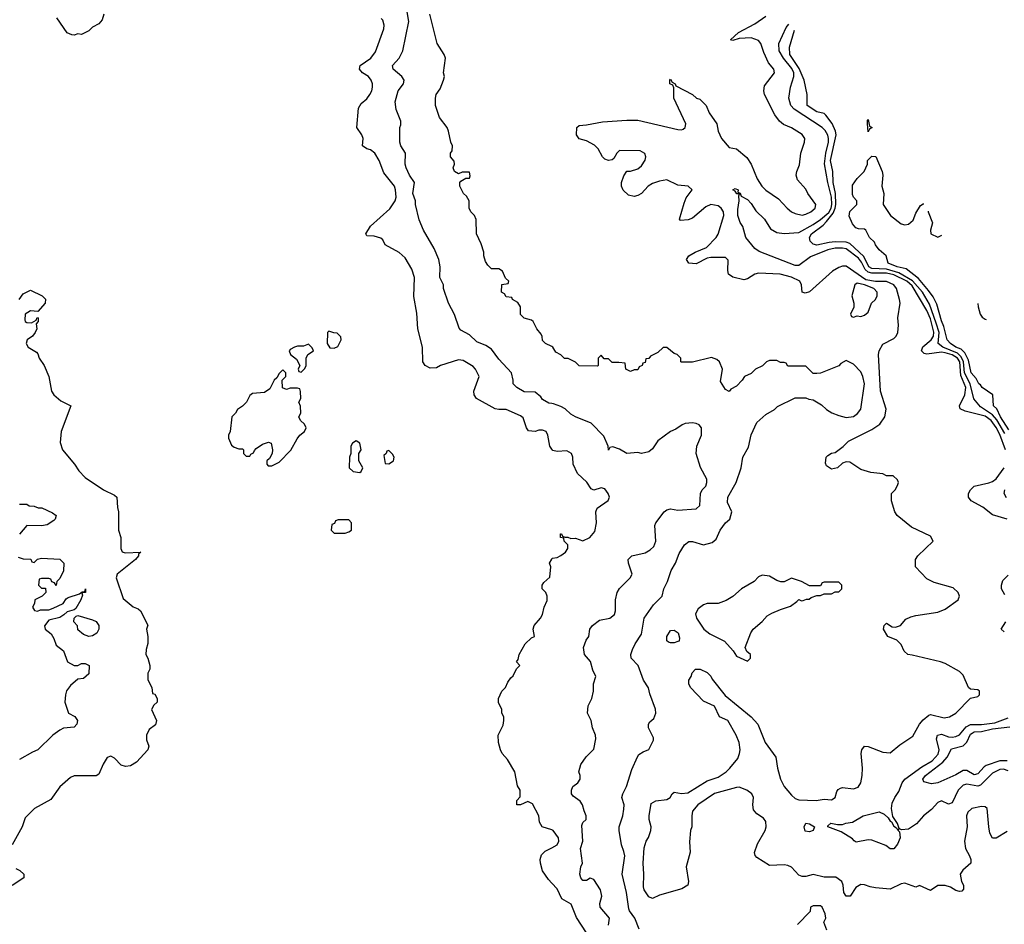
# Model space of a CAD drawing. Header units: inches. Extents: x 2348352 to 2479776, y 460422 to 613655.
# Tile 311 of 590: x 2387091 to 2392474, y 582857 to 587800. Entities that reach past the tile are written whole.
import ezdxf

# ---------------------------------------------------------------- set-up
doc = ezdxf.new("R2010")
doc.units = ezdxf.units.IN
doc.header["$MEASUREMENT"] = 0
doc.layers.add('C3588', color=7, linetype='Continuous')
doc.layers.add('C3598', color=7, linetype='Continuous')

msp = doc.modelspace()

# ---------------------------------------------------------------- linework, layer by layer
at = {"layer": 'C3588', "color": 4}
for points, elevation in [([(2390000, 585702.3), (2389984.1, 585704.1), (2389950, 585724), (2389939.5, 585739.5), (2389910, 585764), (2389850, 585766.6), (2389808.7, 585790), (2389789, 585810), (2389789, 585830), (2389779.3, 585870), (2389710, 585944), (2389670, 585999), (2389639.3, 586019.3), (2389590, 586039), (2389550, 586078), (2389503.1, 586103.1), (2389494.6, 586114.6), (2389468.9, 586188.9), (2389435.3, 586250), (2389408.7, 586330), (2389408, 586350), (2389389, 586390), (2389389.3, 586450), (2389382, 586490), (2389358, 586550), (2389299.3, 586650), (2389274.6, 586705.4), (2389255.3, 586790), (2389255.3, 586810), (2389241.2, 586850), (2389249, 586910), (2389222, 586950), (2389204, 586990), (2389199.3, 587010), (2389201.2, 587070), (2389175.3, 587110), (2389168.7, 587130), (2389168.7, 587210), (2389174.6, 587225.4), (2389174.6, 587245.4), (2389148.9, 587308.9), (2389144, 587350), (2389161.2, 587410), (2389189.2, 587450), (2389192.7, 587470), (2389181.2, 587490), (2389132.7, 587530), (2389129.3, 587550), (2389166, 587590), (2389185.2, 587630), (2389219.3, 587790), (2389199, 587910)], 112), ([(2387551.3, 587830), (2387542, 587798), (2387523.6, 587776.4), (2387490, 587758), (2387470, 587738), (2387430, 587718), (2387410, 587722), (2387390, 587715.3), (2387376.4, 587716.4), (2387350, 587728), (2387294, 587810)], 116), ([(2390000, 586013), (2389966, 586030), (2389950, 586046), (2389948.4, 586068.4), (2389942, 586082), (2389918, 586110), (2389898, 586150), (2389890, 586158), (2389849.1, 586169.1), (2389830, 586188), (2389828.7, 586230), (2389814.6, 586254.6), (2389786, 586270), (2389782, 586282), (2389750, 586286), (2389742, 586302), (2389726, 586310), (2389727.3, 586352.7), (2389762, 586358), (2389766, 586370), (2389747.3, 586387.3), (2389730, 586426), (2389710, 586438), (2389670, 586438), (2389650, 586458), (2389638, 586478), (2389628.7, 586510), (2389628.7, 586530), (2389614.6, 586574.6), (2389589.1, 586629.1), (2389587.3, 586707.3), (2389578, 586730), (2389558, 586750), (2389548, 586770), (2389548, 586810), (2389534.6, 586834.6), (2389518, 586850), (2389498, 586890), (2389498, 586910), (2389503.1, 586916.9), (2389530, 586934), (2389550, 586934), (2389554, 586946), (2389550, 586966), (2389510, 586966), (2389490, 586958), (2389468.7, 586970), (2389462, 586990), (2389468, 587010), (2389467.3, 587027.3), (2389446, 587050), (2389446, 587070), (2389456.4, 587083.6), (2389458, 587110), (2389448, 587130), (2389435.3, 587190), (2389428.7, 587210), (2389385.6, 587265.6), (2389364, 587330), (2389364, 587370), (2389369, 587390), (2389390, 587422), (2389409.2, 587470), (2389413.2, 587490), (2389409, 587510), (2389419.6, 587590), (2389412.3, 587610), (2389374, 587670), (2389334, 587830)], 108), ([(2390000, 585453.7), (2389989.4, 585470), (2389979.3, 585530), (2389969.3, 585549.3), (2389950, 585557.2), (2389930, 585557.2), (2389910, 585549.2), (2389873.6, 585553.6), (2389861.2, 585570), (2389844, 585624), (2389830, 585635.3), (2389750, 585668.7), (2389710, 585668.7), (2389690, 585673.2), (2389588.7, 585730), (2389575.3, 585750), (2389574, 585770), (2389604, 585850), (2389584, 585890), (2389570, 585904), (2389516.5, 585936.5), (2389490, 585941.2), (2389392, 585910), (2389370, 585897.2), (2389334.6, 585894.6), (2389308, 585910), (2389295.3, 585930), (2389294, 586010), (2389268.7, 586110), (2389263.1, 586196.9), (2389246.3, 586286.3), (2389249.4, 586390), (2389235.9, 586435.9), (2389198, 586498), (2389166.6, 586526.6), (2389090, 586568.7), (2389076, 586596), (2389065.6, 586605.6), (2389030, 586617.2), (2388990, 586618), (2388984, 586630), (2389009.5, 586670.5), (2389114, 586766), (2389144.5, 586810), (2389149.6, 586830.4), (2389146.3, 586870), (2389139.7, 586890), (2389082.9, 586962.9), (2389056, 587030), (2389032.3, 587070), (2389010, 587089.2), (2388990, 587093.2), (2388965.2, 587110), (2388968.7, 587150), (2388962, 587170), (2388935.3, 587210), (2388943.7, 587316.3), (2388958, 587342), (2388990, 587366.8), (2389006, 587390), (2389016, 587410), (2389019.3, 587430), (2389019.3, 587450), (2389013.2, 587470), (2388999, 587490), (2388965.2, 587510), (2388949, 587530), (2388952.7, 587550), (2389011.5, 587588.5), (2389036.6, 587623.4), (2389082, 587750), (2389084.5, 587770), (2389076.9, 587796.9), (2389067, 587807)], 116), ([(2387088.7, 586270), (2387110, 586302), (2387150, 586322), (2387214, 586290), (2387231.6, 586271.6), (2387231.3, 586250), (2387190, 586206), (2387150, 586208), (2387122, 586190), (2387119.6, 586159.6), (2387122, 586150), (2387130, 586144.7), (2387156.4, 586143.6), (2387182, 586158), (2387187.3, 586172.7), (2387192, 586170), (2387192, 586150), (2387182, 586138), (2387184.7, 586110), (2387176, 586090), (2387161, 586070), (2387131.3, 586050), (2387126, 586030), (2387138, 586010), (2387183.6, 585983.6), (2387190, 585974), (2387198, 585950), (2387224.7, 585910), (2387250.7, 585850.7), (2387264.7, 585770), (2387278, 585750), (2387316.9, 585716.9), (2387371, 585690), (2387318, 585550), (2387312, 585490), (2387324.7, 585450), (2387391.3, 585370), (2387414.4, 585334.4), (2387450, 585298), (2387550, 585231.3), (2387610, 585202), (2387622, 585190), (2387625.4, 585134.6), (2387631.3, 585110), (2387631.3, 585010), (2387644.7, 584970), (2387644.7, 584910), (2387651.6, 584891.6), (2387667.3, 584887.3), (2387754, 584890), (2387741, 584879), (2387741, 584870), (2387724, 584850), (2387624.7, 584770), (2387618, 584750), (2387656.9, 584636.9), (2387711.1, 584591.1), (2387739.8, 584579.8), (2387752, 584570), (2387791.1, 584491.1), (2387784.7, 584470), (2387791.3, 584430), (2387791.1, 584391.1), (2387782, 584358), (2387781, 584330), (2387791.3, 584310), (2387802, 584270), (2387802, 584250), (2387791.6, 584228.4), (2387791.6, 584191.6), (2387814, 584150), (2387818, 584118), (2387830, 584114), (2387842, 584090), (2387842, 584070), (2387825.4, 584054.6), (2387812, 584030), (2387838.8, 583970), (2387834, 583946), (2387799.8, 583920.2), (2387784.7, 583890), (2387785.4, 583865.4), (2387798, 583830), (2387791.3, 583810), (2387730, 583742), (2387698, 583722), (2387670, 583719), (2387647, 583727), (2387610, 583764), (2387590, 583775.3), (2387570, 583768.7), (2387547.9, 583732.1), (2387523.6, 583676.4), (2387510, 583668), (2387390, 583668), (2387370, 583658), (2387310, 583608), (2387262, 583538), (2387172, 583490), (2387121, 583439), (2387104.7, 583390), (2387051, 583290)], 116), ([(2387090, 585152), (2387130, 585152), (2387143.6, 585143.6), (2387170, 585142), (2387192.7, 585132.7), (2387211.6, 585131.6), (2387270, 585104.7), (2387291.3, 585090), (2387284.7, 585070), (2387277.3, 585062.7), (2387240.7, 585039.3), (2387210, 585034.5), (2387130, 585035.3), (2387090, 584988)], 112), ([(2387083.6, 584863.6), (2387110, 584854), (2387151.6, 584851.6), (2387158, 584838), (2387170, 584834), (2387188.4, 584851.6), (2387210, 584858), (2387310, 584852), (2387332, 584830), (2387331.6, 584788.4), (2387310, 584746), (2387294, 584730), (2387290, 584708), (2387282, 584722), (2387267.3, 584727.3), (2387262, 584742), (2387250, 584746), (2387210, 584746), (2387198, 584742), (2387194, 584710), (2387210, 584694), (2387232.7, 584692.7), (2387234, 584670), (2387214, 584650), (2387174, 584630), (2387172, 584610), (2387162, 584590), (2387171.6, 584571.6), (2387187.9, 584567.9), (2387205.6, 584574.4), (2387250, 584575.5), (2387275.1, 584584.9), (2387328.7, 584610), (2387344.8, 584635.2), (2387357, 584643), (2387418, 584662), (2387432.7, 584672.7), (2387447.3, 584672.7), (2387450.7, 584690), (2387450.5, 584670), (2387431.6, 584668.4), (2387435.3, 584655.3), (2387426.4, 584630), (2387398.3, 584581.7), (2387390, 584575.1), (2387350, 584564), (2387333.2, 584546.8), (2387310, 584532.7), (2387250, 584518), (2387226.8, 584486.8), (2387231.3, 584470), (2387263.5, 584443.5), (2387278, 584418), (2387290, 584382), (2387330.9, 584350.9), (2387352, 584290), (2387390, 584271.3), (2387410, 584271.3), (2387430, 584282), (2387450, 584282), (2387472, 584270), (2387470, 584226), (2387439.6, 584200.4), (2387410, 584195.3), (2387370, 584162), (2387347.1, 584132.9), (2387341, 584110), (2387338, 584070), (2387358, 584010), (2387393, 583993), (2387407.3, 583970), (2387404, 583950), (2387390, 583933.2), (2387331.3, 583928.7), (2387310, 583918), (2387272, 583890), (2387190.9, 583809.1), (2387162, 583798), (2387090, 583758)], 112), ([(2390000, 583372.7), (2389948, 583390), (2389934, 583414), (2389928.7, 583450), (2389894.6, 583514.6), (2389870, 583528), (2389830, 583508.7), (2389808.7, 583510), (2389810, 583534), (2389827.3, 583552.7), (2389828, 583590), (2389812.9, 583612.9), (2389798, 583690), (2389758, 583758), (2389729.3, 583789.3), (2389719, 583810), (2389708.7, 583850), (2389708, 583890), (2389734.6, 583945.4), (2389738, 583970), (2389738, 583990), (2389728, 584010), (2389728, 584030), (2389708.9, 584068.9), (2389708.7, 584090), (2389728, 584130), (2389748, 584150), (2389760.2, 584179.8), (2389776.4, 584203.6), (2389790, 584214), (2389807.3, 584252.7), (2389826, 584270), (2389808, 584290), (2389816.4, 584303.6), (2389822, 584330), (2389854, 584390), (2389890, 584422), (2389906, 584430), (2389899, 584470), (2389904, 584490), (2389939, 584530), (2389949, 584550), (2389958, 584590), (2389974.6, 584625.4), (2389975.3, 584650), (2389968, 584670), (2389948, 584690), (2389948, 584710), (2389956.4, 584723.6), (2389990, 584754), (2389995.3, 584810), (2389988, 584830), (2390000, 584851.3)], 116), ([(2390000, 583082.2), (2389982, 583102), (2389949.4, 583149.4), (2389939.3, 583190), (2389936, 583210), (2389943.3, 583236.7), (2389963.3, 583256.7), (2390000, 583275.3)], 116), ([(2387070, 583162), (2387092, 583150), (2387114, 583130), (2387114, 583110), (2387050, 583069)], 116)]:
    msp.add_lwpolyline(points, dxfattribs=dict(at, elevation=elevation))
for points, elevation in [([(2388782, 586098), (2388774, 586090), (2388772, 586030), (2388786.4, 586006.4), (2388810, 586004.7), (2388830, 586014), (2388848, 586050), (2388847.3, 586067.3), (2388827.3, 586087.3), (2388808, 586088)], 124), ([(2388670, 586026), (2388643.6, 586016.4), (2388610, 586015.3), (2388594, 586010), (2388570, 585998), (2388564.7, 585990), (2388572, 585970), (2388605.4, 585945.4), (2388622, 585910), (2388614, 585890), (2388618, 585878), (2388630, 585874), (2388650, 585894), (2388658, 585910), (2388658, 585950), (2388666, 585970), (2388698, 585990), (2388690, 586006)], 124), ([(2388530, 585886), (2388510, 585866), (2388498, 585842), (2388482, 585830), (2388458, 585782), (2388430, 585762), (2388363.6, 585756.4), (2388350, 585746), (2388331.1, 585708.9), (2388310, 585688), (2388282, 585670), (2388272, 585650), (2388252, 585630), (2388242, 585550), (2388232, 585530), (2388232.7, 585512.7), (2388250, 585474), (2388263.6, 585463.6), (2388290, 585454), (2388310, 585454), (2388314, 585450), (2388314, 585430), (2388330, 585414), (2388350, 585414), (2388355.3, 585424.7), (2388370, 585432), (2388374.5, 585445.5), (2388384.1, 585455.9), (2388419.5, 585480.5), (2388451.6, 585491.6), (2388466.4, 585486.4), (2388474, 585450), (2388471, 585430), (2388457.5, 585402.5), (2388442.8, 585390), (2388442, 585370), (2388450, 585362), (2388470, 585362), (2388510, 585382), (2388572.9, 585447.1), (2388608, 585510), (2388622, 585530), (2388648, 585550), (2388658, 585570), (2388648.7, 585590), (2388626, 585610), (2388618, 585630), (2388628, 585650), (2388627.3, 585687.3), (2388618, 585710), (2388628, 585730), (2388627.3, 585767.3), (2388622, 585782), (2388610, 585786), (2388570, 585786), (2388550, 585778), (2388527.3, 585787.3), (2388526, 585830), (2388546, 585850), (2388546, 585870)], 124), ([(2388930, 585498), (2388910, 585486), (2388902, 585470), (2388902, 585430), (2388894, 585410), (2388892, 585350), (2388914, 585330), (2388950, 585324.7), (2388958, 585330), (2388968, 585350), (2388946, 585390), (2388946, 585430), (2388958, 585450), (2388950, 585486)], 124), ([(2389110, 585446), (2389098, 585442), (2389094, 585430), (2389082, 585418), (2389090, 585374), (2389110, 585372), (2389130, 585384.7), (2389135.3, 585390), (2389138, 585410), (2389130, 585426)], 124), ([(2388832.7, 585067.3), (2388818, 585062), (2388812.7, 585047.3), (2388798, 585042), (2388794, 585010), (2388810, 584994), (2388870, 584994), (2388890, 585002), (2388906, 585010), (2388906, 585050), (2388890, 585066)], 124), ([(2387470, 584428.7), (2387440.2, 584440.2), (2387410, 584466), (2387407.3, 584487.3), (2387388, 584510), (2387388.7, 584530), (2387400.2, 584539.8), (2387410, 584544.7), (2387490, 584521), (2387510, 584510.8), (2387524, 584490), (2387524, 584470), (2387512.8, 584447.2), (2387490, 584433.2)], 112)]:
    msp.add_lwpolyline(points, close=True, dxfattribs=dict(at, elevation=elevation))
at = {"layer": 'C3598', "color": 4}
for points, elevation in [([(2392490, 583364), (2392430, 583328), (2392410, 583328), (2392395.3, 583355.3), (2392389.3, 583389.3), (2392381.2, 583490), (2392370, 583498), (2392350, 583500.7), (2392296, 583490), (2392274.9, 583470), (2392266.7, 583450), (2392270.4, 583389.6), (2392257.3, 583310), (2392262.8, 583270), (2392284.7, 583230), (2392291.3, 583210), (2392291.3, 583190), (2392247.1, 583152.9), (2392232, 583130), (2392241, 583090), (2392250.8, 583070), (2392251, 583049), (2392242, 583038), (2392230, 583035.3), (2392210, 583042), (2392180.2, 583060.2), (2392150, 583069), (2392110, 583068.7), (2392070, 583042), (2392010, 583068), (2391990, 583059), (2391930, 583082), (2391910, 583078), (2391850, 583048), (2391770, 583056), (2391740.9, 583060.9), (2391710, 583073.2), (2391690, 583074), (2391663, 583057), (2391631, 583010), (2391610, 583009.6), (2391596, 583030), (2391593.2, 583070), (2391585.2, 583090), (2391553.8, 583113.8), (2391490, 583114.5), (2391430, 583129.2), (2391390, 583117.2), (2391370, 583117.2), (2391350, 583125.2), (2391310, 583169.2), (2391290, 583178), (2391270, 583182), (2391190, 583177.2), (2391122, 583222), (2391112.7, 583232.7), (2391109.3, 583249.3), (2391124.2, 583295.8), (2391166.3, 583370), (2391172.6, 583390), (2391170, 583419), (2391157.4, 583437.4), (2391120.5, 583460.5), (2391102.4, 583482.4), (2391099.6, 583510), (2391103.6, 583550), (2391093.6, 583570), (2391066, 583590), (2391025.1, 583605.1), (2391010, 583604.4), (2390889.2, 583570.8), (2390798.8, 583510), (2390770, 583475.3), (2390765.5, 583450), (2390765.5, 583390), (2390759.1, 583370), (2390753.2, 583306.8), (2390756.4, 583250), (2390735.5, 583170), (2390747.3, 583090), (2390744.7, 583070), (2390710.4, 583049.6), (2390590, 583015.3), (2390550, 582998), (2390530, 583006), (2390505.6, 583045.6), (2390502, 583062), (2390503.7, 583130), (2390499.5, 583190), (2390505.4, 583274.6), (2390516, 583310), (2390529.5, 583330.5), (2390540.9, 583370), (2390542.7, 583390), (2390533.2, 583430), (2390533.2, 583450), (2390544, 583516), (2390569.1, 583530.9), (2390630, 583538), (2390648, 583550), (2390658, 583570), (2390670, 583578), (2390710, 583571), (2390744.7, 583575.3), (2390850, 583640.7), (2390910, 583660.7), (2390953.2, 583690), (2390973.2, 583710), (2391016.9, 583763.1), (2391026.6, 583790), (2391029.3, 583810), (2391025.2, 583850), (2391009.2, 583890), (2390962, 583970), (2390918, 583990), (2390890, 584048), (2390830, 584075.3), (2390758, 584150), (2390748.7, 584170), (2390748.9, 584191.1), (2390762, 584210), (2390768.4, 584231.6), (2390786, 584250), (2390811.1, 584251.1), (2390850, 584232), (2390870, 584212), (2390876.9, 584196.9), (2390947.3, 584107.3), (2391090, 583991), (2391126, 583950), (2391166.8, 583850), (2391226, 583770), (2391233.4, 583710), (2391250.4, 583650), (2391270.4, 583610), (2391310, 583561.6), (2391330, 583544.9), (2391350, 583537.1), (2391446.3, 583533.7), (2391490, 583540.7), (2391530, 583536), (2391548.7, 583550), (2391558.6, 583581.4), (2391566.6, 583593.4), (2391579.3, 583600.7), (2391590, 583604), (2391650, 583597.3), (2391674.8, 583605.2), (2391689.6, 583630.4), (2391696.9, 583670), (2391699.6, 583710), (2391691.8, 583790), (2391695.1, 583810), (2391709.5, 583830.5), (2391730, 583827.7), (2391810, 583798), (2391850, 583794), (2391902.3, 583837.7), (2391974.9, 583885.1), (2392010, 583950.7), (2392030, 583974), (2392061.5, 583998.5), (2392070, 584002.8), (2392144.7, 583984.7), (2392174, 583990), (2392209, 584010), (2392290, 584092), (2392330, 584102), (2392338, 584110), (2392338, 584130), (2392330, 584138), (2392290, 584142), (2392278, 584150), (2392250, 584218), (2392230, 584238), (2392150, 584282), (2392126, 584290), (2391970, 584328), (2391946, 584330), (2391926, 584350), (2391910, 584386), (2391886, 584410), (2391838, 584430), (2391814, 584470), (2391818, 584490), (2391830, 584502), (2391862, 584482), (2391879.3, 584480.7), (2391906, 584490), (2391936.4, 584523.6), (2391963.1, 584536.9), (2391990, 584544.7), (2392110, 584562.8), (2392150, 584578.8), (2392222, 584630), (2392228.7, 584650), (2392222, 584670), (2392194.8, 584694.8), (2392090, 584725.2), (2392050, 584744), (2391989.1, 584809.1), (2391988.7, 584850), (2392002, 584870), (2392086, 584950), (2392070, 584978), (2391966.3, 585026.3), (2391888.7, 585090), (2391875.3, 585110), (2391858, 585170), (2391858, 585210), (2391878, 585230), (2391890, 585254), (2391895.3, 585270), (2391890, 585286), (2391867.3, 585307.3), (2391830, 585308), (2391810, 585318), (2391744.7, 585324.7), (2391690, 585342), (2391630, 585382), (2391610, 585384), (2391590, 585377.2), (2391562, 585350), (2391530, 585344), (2391502.7, 585362.7), (2391497.2, 585377.2), (2391501.2, 585410), (2391510, 585418.8), (2391530, 585430.8), (2391550, 585434.8), (2391592.9, 585467.1), (2391622.9, 585497.1), (2391750, 585560.7), (2391793.2, 585590), (2391821.2, 585630), (2391829.1, 585670.9), (2391797, 585770), (2391786.6, 585970), (2391789.6, 585990.4), (2391810, 586026.8), (2391870, 586057.3), (2391882.7, 586070), (2391892.7, 586090), (2391896, 586130), (2391892.3, 586170), (2391904.5, 586250), (2391902, 586270), (2391885.6, 586330), (2391870, 586350.9), (2391830, 586369.8), (2391770, 586368.2), (2391717.8, 586377.8), (2391610, 586452), (2391590, 586452.7), (2391570, 586446), (2391534.2, 586425.8), (2391410, 586313.2), (2391385.2, 586305.2), (2391368.7, 586310), (2391366, 586350), (2391357.2, 586370), (2391310, 586392.1), (2391248, 586410), (2391130, 586414.7), (2391110, 586409.6), (2391070, 586382.9), (2391050, 586377.6), (2390990, 586391.8), (2390965.6, 586410), (2390962.4, 586430), (2390965.1, 586485.1), (2390950, 586500.7), (2390870, 586500.9), (2390850, 586496), (2390790, 586466), (2390749.7, 586469.7), (2390736, 586490), (2390749.3, 586510), (2390784, 586530), (2390845.4, 586554.6), (2390899.5, 586610), (2390910, 586626.8), (2390941.7, 586730), (2390938.5, 586750), (2390926, 586770), (2390910, 586781.7), (2390870, 586789.7), (2390843.2, 586776.8), (2390770, 586714.5), (2390746.3, 586706.3), (2390703.1, 586703.1), (2390698, 586710), (2390723.2, 586796.8), (2390734.6, 586825.4), (2390768, 586870), (2390746, 586890), (2390690, 586895.3), (2390630, 586924), (2390590, 586918), (2390550, 586903.7), (2390526.8, 586890), (2390490, 586849), (2390470, 586839), (2390450, 586834), (2390420.2, 586840.2), (2390390, 586868), (2390381.2, 586890), (2390381.2, 586910), (2390393.6, 586946.4), (2390410, 586972), (2390430, 586971.3), (2390470, 586984.9), (2390490, 587000.7), (2390510, 587032), (2390514, 587050), (2390509.3, 587069.3), (2390482.7, 587082.7), (2390370, 587084), (2390356, 587070), (2390338.8, 587041.2), (2390330, 587033.2), (2390309.5, 587029.5), (2390290, 587037.2), (2390277.2, 587050), (2390254.5, 587094.5), (2390234.5, 587114.5), (2390190, 587138), (2390150, 587148.7), (2390135.3, 587170), (2390138, 587210), (2390150, 587222), (2390190, 587224.7), (2390278, 587242), (2390410.7, 587250.7), (2390470.7, 587250.7), (2390690, 587198.8), (2390710, 587198), (2390718, 587202), (2390728.9, 587211.1), (2390734, 587230), (2390668, 587370), (2390667.3, 587427.3), (2390662, 587442), (2390646, 587450), (2390646, 587470), (2390650, 587474), (2390658, 587458), (2390674, 587450), (2390678, 587438), (2390770, 587391.3), (2390791.1, 587371.1), (2390810, 587364.7), (2390844.7, 587330), (2390861, 587290), (2390902.8, 587230), (2390910.7, 587190), (2390928.2, 587150), (2390970, 587101), (2391010, 587094.8), (2391066.2, 587046.2), (2391090.7, 587010), (2391123, 586930), (2391148, 586890), (2391170, 586867.7), (2391240.3, 586820.3), (2391287.7, 586770), (2391310.7, 586750), (2391330, 586740.3), (2391370, 586732), (2391390, 586736.5), (2391417, 586750), (2391439.5, 586770), (2391443.7, 586790), (2391400.9, 586850), (2391390, 586874), (2391343.7, 586923.7), (2391337.2, 586950), (2391339.3, 586970), (2391354.2, 587005.9), (2391362.6, 587070), (2391382.4, 587130), (2391383.6, 587150), (2391370, 587171.5), (2391310, 587209.5), (2391267.2, 587227.2), (2391245.1, 587245.1), (2391219.8, 587279.8), (2391163.6, 587390), (2391158.7, 587410), (2391162.3, 587437.7), (2391218.4, 587510), (2391214.5, 587530), (2391184.4, 587564.4), (2391159.5, 587619.5), (2391142.9, 587670), (2391130, 587686.6), (2391090, 587699.6), (2391024, 587696), (2390990, 587686), (2390978, 587690), (2391021.2, 587730), (2391110, 587777), (2391170, 587818.9)], 104), ([(2392481, 585450), (2392450, 585533), (2392430, 585572.1), (2392402, 585610), (2392370, 585632.5), (2392260, 585660), (2392233.4, 585673.4), (2392229.5, 585690), (2392259.3, 585750), (2392264.5, 585790), (2392236, 585856), (2392230.4, 585930), (2392219.2, 585950), (2392190, 585967.9), (2392150, 585979.5), (2392130, 585982.7), (2392050, 585971.1), (2392035.4, 585975.4), (2392021.6, 585990), (2392028, 586012), (2392075.1, 586050), (2392087.3, 586070), (2392088.5, 586091.5), (2392070, 586165.6), (2392050.4, 586210.4), (2391970, 586345.8), (2391941.8, 586370), (2391870, 586405.9), (2391830, 586415.1), (2391750, 586414), (2391730, 586419.2), (2391714, 586434), (2391694.1, 586474.1), (2391677, 586497), (2391610, 586547.1), (2391590, 586551.4), (2391550, 586550.6), (2391510, 586542.9), (2391415.5, 586504.5), (2391350, 586456.4), (2391330, 586455.8), (2391133.2, 586533.2), (2391109.7, 586549.7), (2391060.7, 586610), (2391044.2, 586670), (2391030, 586692.3), (2391018, 586730), (2391017.5, 586762.5), (2391025.6, 586810), (2391023.1, 586836.9), (2391027.3, 586847.3), (2391012.7, 586847.3), (2391002, 586862), (2390989.2, 586870), (2391003.2, 586876.8), (2391018.8, 586870), (2391018, 586858), (2391030, 586851.3), (2391034.8, 586834.8), (2391070, 586817.6), (2391090, 586795.8), (2391115.8, 586755.8), (2391163.9, 586710), (2391196.8, 586656.8), (2391230, 586636.1), (2391270, 586631.6), (2391350, 586636), (2391430, 586680.2), (2391470, 586707.6), (2391514.1, 586745.9), (2391527.7, 586770), (2391531.9, 586790), (2391529.3, 586829.3), (2391509, 586910), (2391492.1, 587012.1), (2391498, 587070), (2391512.5, 587130), (2391513.8, 587150), (2391508.9, 587168.9), (2391494.4, 587194.4), (2391478.4, 587210), (2391325.6, 587310), (2391306.3, 587330), (2391295.6, 587370), (2391305.6, 587430), (2391324.2, 587490), (2391322.8, 587510), (2391313.2, 587533.2), (2391267.8, 587590), (2391243.5, 587630), (2391241.7, 587670), (2391282.2, 587757.8), (2391295.8, 587775.5)], 96), ([(2392477.8, 585537.8), (2392432.5, 585612.5), (2392410, 585640.7), (2392344.9, 585684.9), (2392308.5, 585728.5), (2392287.2, 585810), (2392257.4, 585870), (2392251.1, 585930), (2392238.2, 585958.2), (2392217.8, 585977.8), (2392138.4, 586010), (2392112.8, 586030), (2392117.2, 586090), (2392102.1, 586142.1), (2392064.4, 586244.4), (2392026.1, 586310), (2391972.7, 586372.7), (2391896.7, 586416.7), (2391830, 586435.7), (2391750, 586440.2), (2391733.7, 586450), (2391705.4, 586505.4), (2391630, 586576.4), (2391610, 586584.1), (2391550, 586585.8), (2391517, 586583), (2391450, 586567.8), (2391430, 586572.7), (2391412.7, 586590), (2391409.6, 586610), (2391419.6, 586630), (2391483.1, 586676.9), (2391502.8, 586697.2), (2391538.4, 586741.6), (2391549.9, 586770), (2391553.7, 586790), (2391551.6, 586850), (2391538.6, 586910), (2391537.1, 586970), (2391524.8, 587030), (2391554.5, 587170), (2391550.8, 587190.8), (2391532.7, 587232.7), (2391498.6, 587278.6), (2391490, 587286.6), (2391450, 587296.2), (2391397.2, 587330), (2391396.9, 587390), (2391379.7, 587470), (2391352.6, 587532.6), (2391302, 587610), (2391300.7, 587650), (2391327.3, 587741.9)], 92), ([(2392499.2, 585559.3), (2392453.7, 585630), (2392432.5, 585672.5), (2392416, 585690), (2392412.3, 585750), (2392353.2, 585790), (2392344.5, 585804.5), (2392335.3, 585810), (2392319.7, 585839.7), (2392292.3, 585870), (2392279, 585939), (2392258.5, 585978.5), (2392238.8, 585998.8), (2392209.6, 586010), (2392179.6, 586030), (2392162, 586050), (2392143.9, 586123.9), (2392130, 586153.2), (2392104.8, 586244.8), (2392085.7, 586285.7), (2392060.6, 586320.6), (2392004.6, 586384.6), (2391938, 586438), (2391889.3, 586450), (2391839.3, 586470), (2391828.7, 586510), (2391790, 586542), (2391769.2, 586570), (2391764.7, 586584.7), (2391738, 586610), (2391718, 586650), (2391710, 586655.3), (2391676.4, 586656.4), (2391663.1, 586663.1), (2391644.7, 586684.7), (2391625.6, 586725.6), (2391630, 586752), (2391668, 586790), (2391668, 586810), (2391649.1, 586829.1), (2391644.7, 586844.7), (2391645.2, 586894.8), (2391670, 586932), (2391708, 586970), (2391726, 587010), (2391726, 587030), (2391750, 587054), (2391771.6, 587051.6), (2391806, 586970), (2391810.8, 586950), (2391804.7, 586890), (2391816, 586850), (2391811.3, 586790), (2391851.3, 586730), (2391910, 586684.7), (2391930, 586678), (2391950, 586682), (2391975.5, 586704.5), (2391990, 586742), (2392016.4, 586783.6), (2392030, 586794), (2392034.9, 586794)], 88), ([(2392058.2, 586753.5), (2392058, 586750), (2392081, 586690), (2392071.3, 586650), (2392072, 586630), (2392110, 586611.3), (2392133.3, 586622.8)], 88), ([(2392329.7, 586249.1), (2392330.7, 586230), (2392342.8, 586190), (2392354, 586174), (2392370, 586162.8), (2392374.4, 586161.7)], 88), ([(2390477.2, 582830), (2390455.1, 582890), (2390425.2, 582930), (2390421.5, 582941.5), (2390409.4, 583030), (2390385.2, 583130), (2390399, 583230), (2390394.8, 583254.8), (2390381.2, 583290), (2390368.7, 583370), (2390368.7, 583390), (2390389.3, 583450), (2390394.8, 583485.2), (2390396, 583510), (2390384, 583550), (2390389, 583570), (2390409, 583610), (2390438, 583702), (2390468.4, 583771.6), (2390476.4, 583783.6), (2390500.2, 583799.8), (2390530, 583812), (2390556.4, 583863.6), (2390556.4, 583876.4), (2390528.7, 583930), (2390528.7, 583950), (2390536.4, 583963.6), (2390558, 583982), (2390568.7, 584010), (2390567.3, 584032.7), (2390536.5, 584116.5), (2390529.1, 584149.1), (2390502, 584190), (2390473.2, 584270), (2390434, 584310), (2390433.2, 584330), (2390442, 584358), (2390455.3, 584390), (2390490, 584442), (2390506, 584530), (2390557, 584603), (2390604, 584650), (2390613.2, 584690), (2390633.2, 584730), (2390652.7, 584790), (2390676, 584830), (2390697, 584883), (2390725.2, 584930), (2390750, 584947.7), (2390770, 584947.7), (2390830, 584930.7), (2390876.4, 584943.6), (2390899, 584961), (2390921.2, 585010), (2390949.3, 585050), (2390974, 585070), (2390984, 585110), (2390961.5, 585161.5), (2390962.7, 585190), (2391009, 585270), (2391035.3, 585350), (2391044, 585410), (2391076.5, 585463.5), (2391089.4, 585530.6), (2391122, 585598), (2391170, 585642), (2391218, 585670), (2391234.6, 585685.4), (2391330, 585734), (2391390, 585734), (2391405.4, 585725.4), (2391430, 585722), (2391475.3, 585695.3), (2391502, 585670), (2391531.1, 585651.1), (2391570, 585636), (2391610, 585626.8), (2391649.1, 585630.9), (2391672.1, 585647.9), (2391689.1, 585670.9), (2391709.2, 585810), (2391701.2, 585850), (2391690, 585875.3), (2391650, 585918), (2391610, 585938), (2391579.6, 585920.4), (2391570, 585908.7), (2391470, 585868), (2391450, 585866), (2391430, 585866), (2391390, 585906), (2391290, 585906), (2391282, 585922), (2391270, 585926), (2391250, 585926), (2391230, 585938), (2391190, 585938), (2391174, 585930), (2391151.6, 585908.4), (2391114, 585890), (2391090, 585866), (2391054, 585850), (2391042, 585830), (2391010, 585798), (2390979.6, 585780.4), (2390970, 585768.7), (2390950, 585778), (2390922.7, 585822.7), (2390934, 585890), (2390918, 585930), (2390903.1, 585943.1), (2390873.6, 585953.6), (2390770, 585928.7), (2390710, 585928), (2390706, 585930), (2390706, 585950), (2390686, 585970), (2390670, 585975.3), (2390630, 586008), (2390610, 586008), (2390579.8, 585980.2), (2390539.6, 585960.4), (2390530, 585948), (2390514, 585946), (2390510, 585926), (2390498, 585922), (2390494, 585910), (2390478, 585902), (2390470, 585886), (2390450, 585886), (2390430, 585878), (2390406, 585890), (2390402, 585922), (2390367.3, 585927.3), (2390330, 585926), (2390310, 585946), (2390287.3, 585947.3), (2390270, 585966), (2390254, 585950), (2390254, 585910), (2390250, 585906), (2390150, 585908.7), (2390130, 585928), (2390090, 585948), (2390069.1, 585949.1), (2390050, 585968), (2390023.1, 585983.1), (2390006, 586010), (2390000, 586013)], 108), ([(2390310, 582852), (2390315.1, 582890), (2390265.2, 582950), (2390262.7, 582970), (2390274.5, 583010), (2390265.8, 583045.8), (2390230, 583102), (2390210, 583108.7), (2390190, 583095.3), (2390170, 583095.3), (2390159, 583110), (2390154, 583130), (2390159, 583170), (2390168.9, 583191.1), (2390157.2, 583270), (2390169.3, 583310.7), (2390164.1, 583395.9), (2390170, 583412), (2390188, 583430), (2390188.7, 583450), (2390176.5, 583476.5), (2390169, 583510), (2390155.3, 583530), (2390116.5, 583556.5), (2390108.7, 583570), (2390108.7, 583590), (2390115.3, 583610), (2390142, 583630), (2390155.3, 583650), (2390155.3, 583670), (2390148.7, 583690), (2390159, 583730), (2390189, 583771), (2390230, 583814), (2390242, 583870), (2390239, 583890), (2390222, 583930), (2390215.3, 583970), (2390195.3, 584010), (2390199, 584050), (2390219, 584090), (2390228.7, 584130), (2390228.7, 584170), (2390242, 584210), (2390225.2, 584245.2), (2390211.9, 584291.9), (2390179, 584330), (2390174, 584370), (2390188.7, 584410), (2390202, 584430), (2390209, 584470), (2390222, 584490), (2390262, 584518), (2390318, 584530), (2390344, 584550), (2390349, 584570), (2390348.7, 584630), (2390358, 584670), (2390370, 584692), (2390428.7, 584750), (2390439, 584770), (2390419, 584830), (2390418, 584850), (2390438, 584870), (2390510, 584887.3), (2390538, 584902), (2390558.4, 584921.6), (2390569.5, 584950.5), (2390563.7, 585036.3), (2390569.3, 585050.7), (2390615.3, 585110), (2390630, 585121), (2390650, 585126.8), (2390690, 585118.8), (2390790, 585126.8), (2390810, 585144.7), (2390814, 585210), (2390822, 585230), (2390842, 585250), (2390848.7, 585270), (2390848.4, 585288.4), (2390813.2, 585353.2), (2390789.4, 585429.4), (2390792.7, 585470), (2390819.3, 585530), (2390819, 585570), (2390805.6, 585585.6), (2390790, 585594), (2390770, 585597.2), (2390730, 585593.2), (2390713.7, 585586.3), (2390678.5, 585561.5), (2390650, 585549), (2390580.7, 585499.3), (2390550, 585455.3), (2390530, 585439), (2390490.7, 585429.3), (2390470, 585434), (2390410, 585429), (2390370, 585453.2), (2390334, 585466), (2390318, 585462), (2390310, 585448), (2390308.7, 585470), (2390284.8, 585524.8), (2390215.5, 585595.5), (2390129.5, 585629.5), (2390104.8, 585644.8), (2390073.8, 585673.8), (2390050, 585686), (2390010, 585701.2), (2390000, 585702.3)], 112), ([(2390000, 584851.3), (2390003.1, 584856.9), (2390030, 584861), (2390050, 584871), (2390075.3, 584890), (2390088.7, 584910), (2390088, 584930), (2390068, 584950), (2390066, 584966), (2390048, 584970), (2390048, 584990), (2390054, 584990), (2390058, 584978), (2390072, 584972), (2390088, 584972), (2390104.7, 584964.7), (2390130, 584966), (2390170, 584951.3), (2390208, 584970), (2390236.4, 585003.6), (2390244, 585050), (2390242, 585110), (2390248, 585130), (2390308.4, 585171.6), (2390315.3, 585190), (2390308, 585210), (2390290, 585235.3), (2390270, 585242), (2390230, 585228), (2390216.4, 585236.4), (2390192.1, 585272.1), (2390140.1, 585320.1), (2390117.2, 585370), (2390115.3, 585410), (2390108, 585430), (2390083.1, 585443.1), (2390030, 585439.3), (2390005.4, 585445.4), (2390000, 585453.7)], 116), ([(2392489.6, 585069.6), (2392410, 585094.5), (2392356.6, 585136.6), (2392293.2, 585170), (2392279.3, 585190), (2392279.3, 585210), (2392289.2, 585230), (2392309, 585250), (2392390, 585268.5), (2392410, 585275.8), (2392430, 585290.4), (2392474.3, 585350)], 96), ([(2392486.8, 585186.8), (2392474, 585210), (2392477.2, 585230)], 92), ([(2392476.9, 584656.9), (2392459.5, 584690), (2392458, 584710), (2392465.4, 584734.6), (2392495.6, 584764.4)], 96), ([(2392474.2, 584454.2), (2392457.2, 584470), (2392482.7, 584510)], 96), ([(2392495.5, 583695.5), (2392470, 583705.1), (2392450, 583702), (2392410, 583681.6), (2392343.2, 583616.8), (2392330, 583611.2), (2392270, 583622.4), (2392250, 583616.9), (2392221.3, 583590), (2392190, 583519.6), (2392170, 583513.6), (2392130, 583531.1), (2392110, 583521.3), (2392075.8, 583484.2), (2392032, 583450), (2391994.7, 583405.3), (2391950, 583375.6), (2391912.9, 583372.9), (2391900.2, 583380.2), (2391890, 583408), (2391865.2, 583445.2), (2391858, 583490), (2391861.2, 583518.8), (2391875.1, 583550), (2391897.3, 583582.7), (2391915.1, 583630), (2391929.6, 583650), (2392023.4, 583716.6), (2392079.7, 583750), (2392113.1, 583786.9), (2392118.5, 583810), (2392103.1, 583870), (2392109, 583891), (2392130, 583895.5), (2392170, 583880.8), (2392190, 583878.3), (2392210, 583882.6), (2392230, 583892), (2392265.1, 583934.9), (2392290, 583949.3), (2392350, 583947.8), (2392422.9, 583957.1), (2392496, 583984)], 96), ([(2392490, 583749.8), (2392450, 583749.8), (2392375.6, 583724.4), (2392363.4, 583716.6), (2392330, 583678), (2392310, 583672.7), (2392270, 583697.2), (2392250, 583697.2), (2392210, 583672.7), (2392110, 583629), (2392075.3, 583624.7), (2392034.6, 583634.6), (2392029.3, 583650), (2392043.7, 583670), (2392137.6, 583742.4), (2392161.3, 583770), (2392185.1, 583814.9), (2392250, 583832.4), (2392268.6, 583851.4), (2392290, 583895.5), (2392298.3, 583901.7), (2392310, 583908.4), (2392350, 583910.2), (2392410, 583925.4), (2392505.2, 583934.8)], 92), ([(2390000, 583275.3), (2390029, 583290), (2390039.3, 583310), (2390037.2, 583330), (2390008, 583370), (2390000, 583372.7)], 116), ([(2390000, 582418.4), (2390013.2, 582426.8), (2390070, 582427.7), (2390087.2, 582432.8), (2390109.2, 582450), (2390131.8, 582488.2), (2390155.1, 582564.9), (2390189, 582610), (2390197.2, 582630), (2390209.3, 582730), (2390189.3, 582810), (2390134.5, 582894.5), (2390107, 582967), (2390055.3, 582995.3), (2390029.6, 583049.6), (2390000, 583082.2)], 116), ([(2391504.7, 582824.7), (2391488.4, 582868.4), (2391498, 582890), (2391494.6, 582914.6), (2391478, 582950), (2391470, 582958), (2391430, 582958), (2391414, 582950), (2391412.7, 582927.3), (2391343.6, 582856.4)], 108)]:
    msp.add_lwpolyline(points, dxfattribs=dict(at, elevation=elevation))
for points, elevation in [([(2391730, 587186), (2391726, 587230), (2391726, 587250), (2391730, 587254), (2391738, 587218), (2391752, 587210), (2391738, 587202)], 88), ([(2391670, 586359.5), (2391657.3, 586350), (2391641, 586290), (2391651, 586250), (2391651.3, 586228.7), (2391634, 586190), (2391638, 586178), (2391650, 586174), (2391670, 586182), (2391690, 586178), (2391710, 586184.7), (2391730, 586202), (2391749, 586250), (2391770, 586271.3), (2391779.3, 586290), (2391779.3, 586310), (2391761.2, 586330), (2391709, 586351)], 108), ([(2391150, 584764), (2391130, 584755.3), (2391106, 584730), (2391038, 584690), (2390990, 584648.7), (2390954.4, 584625.6), (2390910, 584609), (2390850, 584608.7), (2390830, 584602), (2390799.8, 584580.2), (2390786.4, 584553.6), (2390791, 584530), (2390831, 584470), (2390864.1, 584444.1), (2390944, 584404), (2390991.1, 584351.1), (2391010, 584322), (2391070, 584294), (2391086, 584310), (2391086, 584330), (2391067.3, 584347.3), (2391058, 584370), (2391089, 584450), (2391102, 584470), (2391150, 584511), (2391178, 584542), (2391202.5, 584557.5), (2391250, 584577.3), (2391305.2, 584594.8), (2391340.4, 584619.6), (2391350, 584632), (2391364.7, 584624.7), (2391374.6, 584625.4), (2391392.7, 584632.7), (2391407.3, 584632.7), (2391418, 584642), (2391450, 584654), (2391470, 584654), (2391490, 584662), (2391530, 584662), (2391550, 584674), (2391570, 584674), (2391586, 584690), (2391586, 584710), (2391570, 584726), (2391490, 584726), (2391478, 584722), (2391470, 584706), (2391410, 584706), (2391366, 584730), (2391310, 584748), (2391271.6, 584728.4), (2391251.6, 584728.4), (2391230, 584735.3), (2391190, 584759)], 108), ([(2390650, 584395.3), (2390638, 584398), (2390630, 584406), (2390628.7, 584430), (2390650, 584462), (2390670, 584464.7), (2390690.7, 584450), (2390698.8, 584421.2), (2390696, 584404), (2390690, 584402), (2390670, 584395.3)], 104), ([(2391890, 583372), (2391898, 583378), (2391894, 583370), (2391902, 583362), (2391904.9, 583330), (2391890, 583294), (2391870, 583269.4), (2391850, 583269.4), (2391827.3, 583287.3), (2391750, 583316.2), (2391730, 583318.4), (2391665.1, 583305.1), (2391652.5, 583312.5), (2391644.1, 583324.1), (2391582.5, 583362.5), (2391510, 583389.2), (2391510, 583394), (2391526, 583410), (2391562.8, 583402.8), (2391590, 583402.8), (2391608, 583410), (2391645.1, 583414.9), (2391702, 583450), (2391790, 583470.7), (2391817.6, 583457.6), (2391839.3, 583439.3), (2391850, 583421), (2391857.3, 583417.3), (2391870, 583392), (2391884, 583384)], 96), ([(2391410, 583362.7), (2391386.2, 583366.2), (2391379.3, 583390), (2391389, 583410), (2391410, 583406), (2391436, 583390), (2391430, 583369.3)], 96)]:
    msp.add_lwpolyline(points, close=True, dxfattribs=dict(at, elevation=elevation))

doc.saveas('drawing.dxf')
